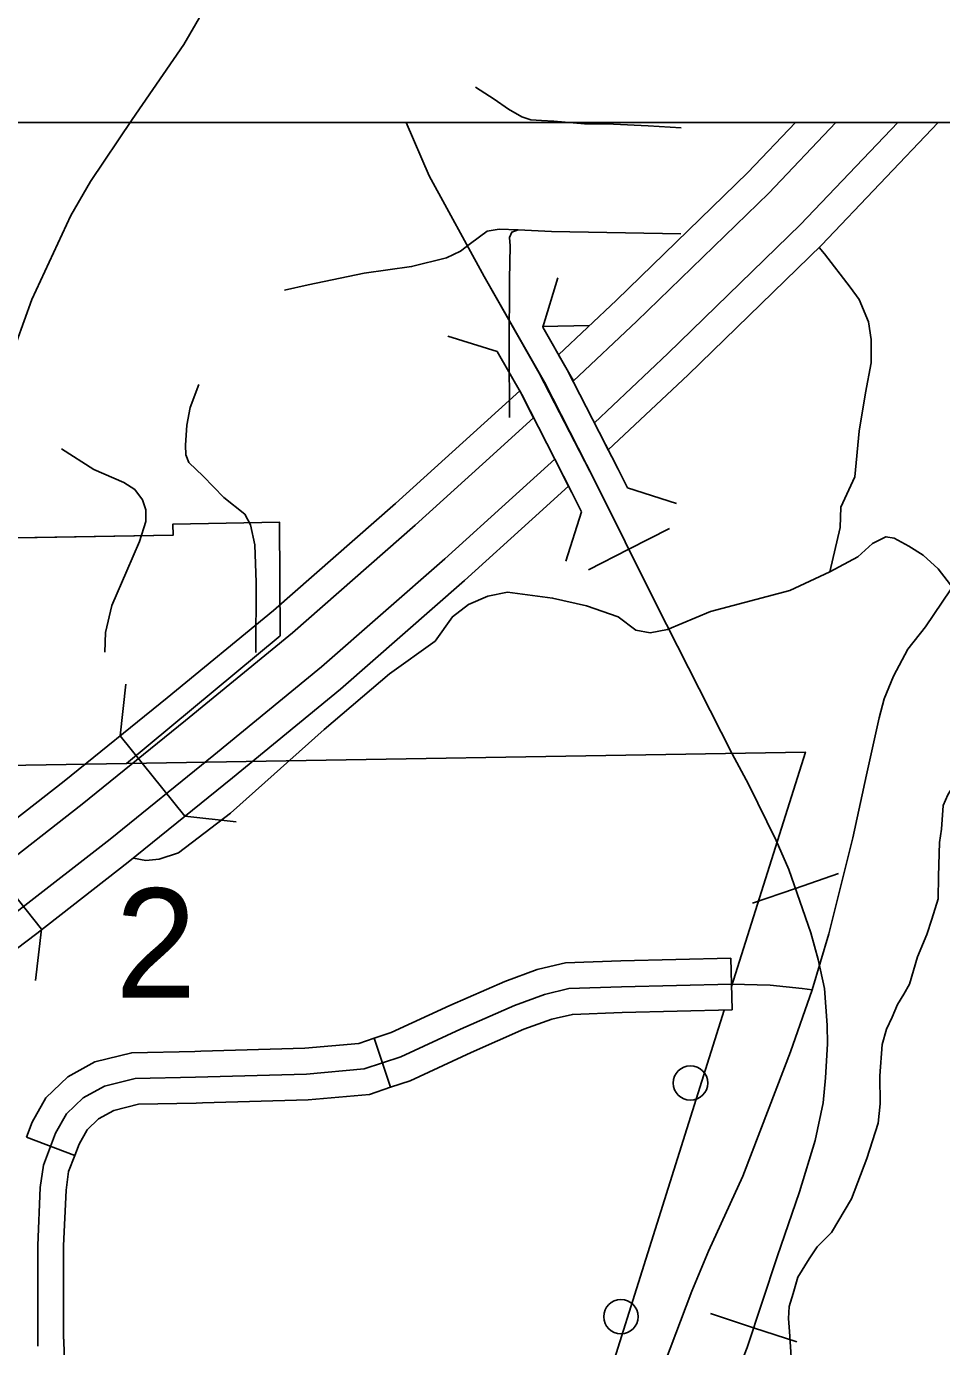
# Model space of a CAD drawing. Extents: x 22866 to 28196, y 1324810 to 1328105.
# Drawn here: x 25761.6 to 25825.4, y 1326496.3 to 1326588.3 of the extents above; entities that cross this region are included whole.
import ezdxf

# ---------------------------------------------------------------- set-up
doc = ezdxf.new("R2010")
doc.units = 0
for name, color, linetype in [('Level 19', 7, 'Continuous'), ('Level 31', 7, 'Continuous'), ('Level 33', 7, 'Continuous'), ('Level 34', 7, 'Continuous'), ('Level 35', 7, 'Continuous'), ('Level 38', 7, 'Continuous'), ('Level 39', 7, 'Continuous'), ('Level 40', 7, 'Continuous'), ('Level 56', 7, 'Continuous'), ('Level 6', 7, 'Continuous'), ('R_No Plot', 7, 'Continuous')]:
    doc.layers.add(name, color=color, linetype=linetype)

msp = doc.modelspace()

# ---------------------------------------------------------------- linework, layer by layer
at = {"layer": 'Level 19'}
for points in [[(25815.208, 1326581.622), (25811.894, 1326578.137), (25802.736, 1326569.246), (25798.699, 1326565.432), (25799.737, 1326563.605)], [(25799.712, 1326563.582), (25804.148, 1326567.773), (25813.344, 1326576.702), (25818.023, 1326581.622)], [(25822.329, 1326581.622), (25815.563, 1326574.506), (25806.306, 1326565.519), (25801.194, 1326560.688), (25802.163, 1326558.794)], [(25802.162, 1326558.796), (25807.718, 1326564.045), (25817.013, 1326573.071), (25825.145, 1326581.622)], [(25743.752, 1326520.271), (25750.19, 1326524.933), (25757.964, 1326530.814), (25764.251, 1326535.714), (25771.433, 1326541.523), (25778.838, 1326547.621), (25787.347, 1326555.071), (25792.031, 1326559.317), (25795.993, 1326562.917), (25796.966, 1326561.044)], [(25796.966, 1326561.044), (25793.403, 1326557.806), (25788.704, 1326553.547), (25780.159, 1326546.066), (25772.724, 1326539.942), (25765.52, 1326534.116), (25759.206, 1326529.196), (25751.404, 1326523.293), (25744.948, 1326518.618)], [(25799.403, 1326556.285), (25798.439, 1326558.167), (25795.5, 1326555.495), (25790.78, 1326551.217), (25782.179, 1326543.687), (25774.697, 1326537.525), (25767.46, 1326531.672), (25761.107, 1326526.721), (25753.261, 1326520.785), (25746.779, 1326516.091)], [(25747.975, 1326514.438), (25754.475, 1326519.145), (25762.35, 1326525.102), (25768.729, 1326530.074), (25775.987, 1326535.944), (25783.5, 1326542.132), (25792.137, 1326549.693), (25796.871, 1326553.984), (25799.403, 1326556.285)]]:
    msp.add_lwpolyline(points, dxfattribs=at)
at = {"layer": 'Level 31'}
for p, q in [((25810.709, 1326523.375), (25810.793, 1326519.776)), ((25797.702, 1326522.705), (25797.702, 1326522.705)), ((25785.859, 1326517.801), (25786.999, 1326514.386)), ((25761.633, 1326510.908), (25764.999, 1326509.63)), ((25761.633, 1326510.908), (25761.633, 1326510.908))]:
    msp.add_line(p, q, dxfattribs=at)
for points in [[(25810.709, 1326523.375), (25803.029, 1326523.196), (25799.176, 1326523.055), (25797.702, 1326522.705)], [(25797.702, 1326522.705), (25797.205, 1326522.587), (25794.95, 1326521.771), (25791.125, 1326520.085), (25787.046, 1326518.197), (25785.859, 1326517.801)], [(25810.751, 1326521.575), (25803.083, 1326521.396), (25799.418, 1326521.262), (25797.72, 1326520.86), (25795.62, 1326520.099), (25791.866, 1326518.444), (25787.71, 1326516.521), (25785.163, 1326515.671), (25781.142, 1326515.314), (25773.411, 1326515.09), (25769.21, 1326515.001), (25767.065, 1326514.464), (25765.59, 1326513.659), (25764.429, 1326512.541), (25763.669, 1326511.199), (25762.82, 1326508.963), (25762.596, 1326507.397), (25762.418, 1326503.372), (25762.418, 1326499.436), (25762.426, 1326496.342)], [(25798.533, 1326519.202), (25799.661, 1326519.469), (25803.137, 1326519.597), (25810.793, 1326519.776)], [(25786.999, 1326514.386), (25788.375, 1326514.845), (25792.608, 1326516.804), (25796.29, 1326518.427), (25798.236, 1326519.132), (25798.533, 1326519.202)], [(25785.859, 1326517.801), (25784.794, 1326517.446), (25781.036, 1326517.112), (25773.79, 1326516.902)], [(25773.79, 1326516.902), (25773.365, 1326516.89), (25768.969, 1326516.796), (25766.405, 1326516.154), (25764.516, 1326515.123), (25762.991, 1326513.656), (25762.035, 1326511.966), (25761.633, 1326510.908)], [(25786.999, 1326514.386), (25785.533, 1326513.897), (25781.247, 1326513.516), (25773.895, 1326513.303)], [(25773.895, 1326513.303), (25773.456, 1326513.29), (25769.451, 1326513.205), (25767.726, 1326512.773), (25766.665, 1326512.194), (25765.866, 1326511.425), (25765.303, 1326510.431), (25764.999, 1326509.63)], [(25764.999, 1326509.63), (25764.574, 1326508.51), (25764.391, 1326507.23), (25764.218, 1326503.332), (25764.218, 1326499.439), (25764.223, 1326497.71)], [(25764.223, 1326497.71), (25764.225, 1326496.849), (25764.242, 1326496.821), (25764.514, 1326485.083)]]:
    msp.add_lwpolyline(points, dxfattribs=at)
at = {"layer": 'Level 33'}
for points in [[(25816.363, 1326521.168), (25817.531, 1326525.075), (25819.206, 1326531.762), (25820.145, 1326536.154), (25821.039, 1326540.134), (25821.374, 1326541.463), (25822.022, 1326543.028), (25823.027, 1326544.907), (25824.256, 1326546.472), (25826.58, 1326549.916)], [(25810.751, 1326521.575), (25813.442, 1326521.499), (25815.676, 1326521.276), (25816.363, 1326521.168)], [(25809.151, 1326502.967), (25811.537, 1326508.2), (25813.893, 1326514.379), (25814.848, 1326516.857), (25816.363, 1326521.168)], [(25798.206, 1326474.719), (25799.936, 1326477.943), (25801.158, 1326481.107), (25802.381, 1326484.331), (25803.127, 1326486.659), (25803.962, 1326489.325), (25804.827, 1326492.042), (25806.079, 1326495.146), (25807.988, 1326500.191), (25809.151, 1326502.967)]]:
    msp.add_lwpolyline(points, dxfattribs=at)
at = {"layer": 'Level 34'}
for points in [[(25807.247, 1326581.234), (25804.932, 1326581.384), (25802.533, 1326581.501), (25800.501, 1326581.534), (25798.368, 1326581.701), (25797.502, 1326581.751), (25796.769, 1326581.801), (25796.136, 1326582.018), (25795.204, 1326582.535), (25794.204, 1326583.235), (25792.921, 1326584.069)], [(25795.885, 1326574.148), (25794.559, 1326574.178), (25793.726, 1326574.044), (25792.56, 1326573.177), (25791.861, 1326572.644), (25790.894, 1326572.177), (25788.462, 1326571.576), (25785.164, 1326571.11), (25781.266, 1326570.309), (25779.6, 1326569.942)], [(25795.285, 1326561.052), (25795.252, 1326565.944), (25795.285, 1326570.679), (25795.319, 1326573.014), (25795.285, 1326573.614), (25795.452, 1326573.981), (25795.885, 1326574.148), (25798.217, 1326574.014), (25807.212, 1326573.847)], [(25777.612, 1326544.691), (25777.645, 1326549.56), (25777.545, 1326552.194), (25777.245, 1326553.585), (25776.845, 1326554.329), (25775.379, 1326555.496), (25773.947, 1326556.963), (25772.947, 1326557.93), (25772.748, 1326558.454), (25772.714, 1326559.121), (25772.814, 1326560.521), (25773.047, 1326561.755), (25773.647, 1326563.356)], [(25767.084, 1326544.714), (25767.151, 1326546.082), (25767.584, 1326547.949), (25768.616, 1326550.384), (25769.516, 1326552.418), (25769.949, 1326553.818), (25769.949, 1326554.619), (25769.716, 1326555.319), (25769.183, 1326556.053), (25768.417, 1326556.52), (25766.318, 1326557.444), (25764.072, 1326558.87)]]:
    msp.add_lwpolyline(points, dxfattribs=at)
at = {"layer": 'Level 35'}
for points in [[(25817.586, 1326550.312), (25818.327, 1326553.394), (25818.363, 1326554.821), (25819.326, 1326556.927), (25819.647, 1326560.103), (25820.074, 1326562.779), (25820.466, 1326564.864), (25820.466, 1326566.505), (25820.288, 1326567.718), (25819.647, 1326569.289), (25819.005, 1326570.145), (25817.222, 1326572.465), (25816.856, 1326572.905)], [(25817.586, 1326550.312), (25819.54, 1326551.36), (25820.573, 1326552.288), (25821.5, 1326552.752), (25822.071, 1326552.645), (25823.105, 1326552.084)], [(25826.206, 1326535.408), (25826.99, 1326536.204), (25828.274, 1326537.346), (25829.094, 1326538.203), (25829.878, 1326539.238), (25830.377, 1326539.951), (25830.555, 1326541.236), (25830.448, 1326541.843), (25830.235, 1326542.592), (25829.771, 1326544.162), (25829.022, 1326545.518), (25827.917, 1326547.124), (25826.634, 1326548.587), (25825.137, 1326550.514), (25824.103, 1326551.478), (25823.105, 1326552.084)], [(25769.086, 1326530.363), (25769.953, 1326530.185), (25770.891, 1326530.275), (25772.232, 1326530.722), (25775.851, 1326533.495), (25782.375, 1326539.31), (25786.933, 1326543.201), (25790.105, 1326545.482), (25791.312, 1326547.181), (25792.429, 1326548.031), (25793.77, 1326548.613), (25795.155, 1326548.881), (25798.283, 1326548.478), (25800.651, 1326547.942), (25802.841, 1326547.181), (25804.092, 1326546.242), (25805.075, 1326546.063), (25806.281, 1326546.287), (25809.275, 1326547.539), (25814.816, 1326549.015), (25817.586, 1326550.312)], [(25823.14, 1326521.584), (25823.711, 1326523.489), (25824.352, 1326525.024), (25824.709, 1326526.094), (25825.137, 1326527.522), (25825.172, 1326529.092), (25825.244, 1326531.447), (25825.386, 1326532.375), (25825.493, 1326534.017), (25825.814, 1326534.766), (25826.206, 1326535.408)], [(25819.112, 1326506.617), (25820.181, 1326509.415), (25820.966, 1326511.877), (25821.108, 1326513.233), (25821.073, 1326515.196), (25821.251, 1326517.373), (25821.536, 1326518.443), (25821.928, 1326519.264), (25822.32, 1326520.156), (25822.748, 1326520.87), (25823.14, 1326521.584)], [(25815.547, 1326490.391), (25815.796, 1326491.058), (25815.796, 1326491.558), (25815.689, 1326491.95), (25815.333, 1326492.914), (25815.19, 1326493.163), (25814.941, 1326494.377), (25814.905, 1326494.662), (25814.905, 1326495.59), (25814.798, 1326497.374), (25814.727, 1326498.266), (25814.762, 1326499.123), (25815.048, 1326500.015), (25815.369, 1326501.157), (25816.153, 1326502.442), (25816.723, 1326503.262), (25817.721, 1326504.262), (25819.112, 1326506.617)]]:
    msp.add_lwpolyline(points, dxfattribs=at)
at = {"layer": 'Level 38'}
for points in [[(25798.661, 1326570.786), (25797.6, 1326567.345)], [(25794.416, 1326565.663), (25790.976, 1326566.724)], [(25803.491, 1326556.151), (25806.924, 1326555.067)], [(25799.213, 1326551.055), (25800.296, 1326554.489)]]:
    msp.add_lwpolyline(points, dxfattribs=at)
at = {"layer": 'Level 39'}
for p, q in [((25768.165, 1326538.888), (25768.558, 1326542.468)), ((25768.165, 1326538.888), (25772.671, 1326533.271)), ((25772.671, 1326533.271), (25776.25, 1326532.878)), ((25762.682, 1326525.397), (25758.211, 1326531.042)), ((25762.682, 1326525.397), (25762.267, 1326521.82))]:
    msp.add_line(p, q, dxfattribs=at)
at = {"layer": 'Level 40'}
for p, q in [((25803.599, 1326551.881), (25806.42, 1326553.325)), ((25803.599, 1326551.881), (25800.779, 1326550.437)), ((25815.198, 1326528.251), (25818.19, 1326529.294)), ((25815.198, 1326528.251), (25812.206, 1326527.209)), ((25812.29, 1326497.632), (25809.281, 1326498.623)), ((25812.29, 1326497.632), (25815.3, 1326496.64))]:
    msp.add_line(p, q, dxfattribs=at)
for points in [[(25766.101, 1326577.505), (25769.002, 1326581.823), (25772.59, 1326587.041), (25775.682, 1326592.39), (25777.361, 1326595.713), (25778.773, 1326598.541), (25780.147, 1326601.979), (25781.59, 1326605.696), (25783.919, 1326612.764), (25785.675, 1326617.807), (25786.896, 1326621.799), (25787.507, 1326624.741), (25787.698, 1326626.689), (25787.85, 1326629.325), (25787.812, 1326630.777), (25787.621, 1326633.642), (25787.125, 1326635.896)], [(25810.798, 1326537.614), (25805.448, 1326548.146), (25801.238, 1326556.651), (25797.719, 1326563.525), (25793.509, 1326570.884), (25789.683, 1326577.902), (25788.074, 1326581.622)], [(25797.357, 1326564.157), (25793.509, 1326570.884), (25789.683, 1326577.902), (25788.074, 1326581.622)], [(25754.306, 1326544.631), (25756.1, 1326550.897), (25758.123, 1326557.449), (25759.459, 1326561.728), (25760.948, 1326566.312), (25762.017, 1326569.292), (25764.727, 1326575.137), (25766.101, 1326577.505)], [(25797.6, 1326567.345), (25799.302, 1326564.383), (25802.846, 1326557.461), (25803.496, 1326556.148)], [(25794.421, 1326565.665), (25796.135, 1326562.667), (25799.63, 1326555.842), (25800.296, 1326554.489)], [(25811.837, 1326496.255), (25813.921, 1326502.581), (25815.492, 1326507.095), (25816.586, 1326510.669), (25817.133, 1326513.302), (25817.303, 1326515.046), (25817.44, 1326517.406), (25817.406, 1326518.706), (25817.235, 1326521.271), (25816.791, 1326523.288), (25816.28, 1326525.147), (25814.743, 1326529.559), (25813.854, 1326531.576), (25811.941, 1326535.509), (25810.798, 1326537.614), (25805.448, 1326548.146), (25801.238, 1326556.651), (25797.357, 1326564.157)], [(25816.791, 1326523.288), (25816.28, 1326525.147), (25814.743, 1326529.559), (25813.854, 1326531.576), (25811.941, 1326535.509), (25810.798, 1326537.614)], [(25797.971, 1326471.02), (25800.568, 1326474.885), (25803.78, 1326479.556), (25806.547, 1326484.344), (25808.051, 1326487.319), (25809.315, 1326489.85), (25810.545, 1326492.927), (25811.837, 1326496.255), (25813.921, 1326502.581), (25815.492, 1326507.095), (25816.586, 1326510.669), (25817.133, 1326513.302), (25817.303, 1326515.046), (25817.44, 1326517.406), (25817.406, 1326518.706), (25817.235, 1326521.271), (25816.791, 1326523.288)]]:
    msp.add_lwpolyline(points, dxfattribs=at)
at = {"layer": 'Level 56'}
for centre in [(25807.888, 1326514.685), (25803.045, 1326498.404)]:
    msp.add_circle(centre, 1.2, dxfattribs=at)
at = {"layer": 'Level 6'}
for points in [[(25800.864, 1326567.477), (25797.568, 1326567.4)], [(25737.45, 1326552.273), (25771.846, 1326552.851), (25771.842, 1326553.638), (25779.273, 1326553.763), (25779.305, 1326545.848), (25768.602, 1326536.952), (25741.957, 1326536.504), (25742.267, 1326472.787), (25710.841, 1326472.57), (25711.067, 1326449.357), (25704.487, 1326449.337)], [(25738.036, 1326552.283), (25771.846, 1326552.851), (25771.842, 1326553.638), (25779.273, 1326553.763), (25779.305, 1326545.848), (25768.602, 1326536.952)], [(25768.602, 1326536.952), (25815.892, 1326537.746), (25810.755, 1326521.418)], [(25810.234, 1326519.763), (25796.598, 1326476.419), (25790.467, 1326476.342), (25790.509, 1326472.989), (25772.443, 1326472.894), (25772.836, 1326453.022), (25772.861, 1326450.344), (25772.833, 1326447.925), (25772.75, 1326446.562), (25772.555, 1326444.393), (25772.041, 1326442.811), (25771.3, 1326441.755), (25779.69, 1326441.788)]]:
    msp.add_lwpolyline(points, dxfattribs=at)
at = {"layer": 'R_No Plot'}
msp.add_lwpolyline([(24815.021, 1326581.622), (26086.714, 1326581.622), (26086.714, 1325755.521), (24815.021, 1325755.521)], close=True, dxfattribs=at)
msp.add_lwpolyline([(24815.021, 1326581.622), (26086.714, 1326581.622), (26086.714, 1325755.521), (24815.021, 1325755.521)], close=True, dxfattribs=at)

# ---------------------------------------------------------------- texts
at = {"layer": 'Level 39'}
msp.add_text('2', height=7.605, dxfattribs=at).set_placement((25767.825, 1326520.644))

doc.saveas('drawing.dxf')
